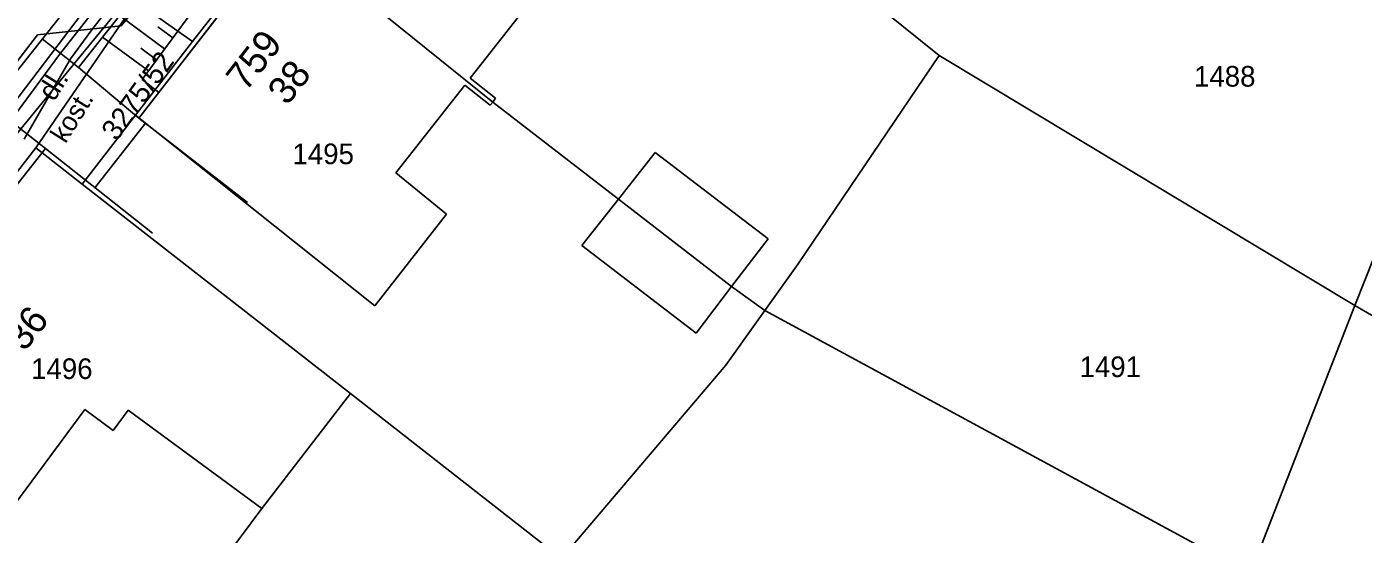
# Model space of a CAD drawing. Extents: x -601580 to 4, y -1204314 to 4.
# Drawn here: x -598901.85 to -598853.31, y -1203943.87 to -1203925.42 of the extents above; entities that cross this region are included whole.
import ezdxf

# ---------------------------------------------------------------- set-up
doc = ezdxf.new("R2010")
doc.units = 0
for name, color, linetype in [('00-EON NN', 7, 'Continuous'), ('00-INNOGY-NTL', 7, 'Continuous'), ('00-KN-HRANICE PARCEL', 7, 'Continuous'), ('00-KN-PARC. CISLA', 7, 'Continuous'), ('00-KN-VNITRNI KRESBA', 7, 'Continuous'), ('00-POLOHOPIS', 7, 'Continuous'), ('00-SITE KOM. KABEL', 7, 'Continuous'), ('Vrstva 40', 7, 'Continuous')]:
    doc.layers.add(name, color=color, linetype=linetype)

# ---------------------------------------------------------------- blocks, each defined once
blk = doc.blocks.new('DL_6')
at = {"layer": 'Vrstva 40'}
blk.add_text('dl.', height=0.75, rotation=360, dxfattribs=at).set_placement((-0.174, -0.375))

msp = doc.modelspace()

# ---------------------------------------------------------------- linework, layer by layer
at = {"layer": '00-EON NN'}
for points in [[(-598908.292, -1203936.791), (-598900.66, -1203926.434), (-598888.176, -1203910.504), (-598884.491, -1203905.986)], [(-598884.033, -1203906.03), (-598885.841, -1203908.269), (-598885.891, -1203908.469), (-598885.074, -1203909.269), (-598883.822, -1203910.436), (-598883.708, -1203910.659), (-598883.963, -1203910.579), (-598885.212, -1203909.413), (-598885.616, -1203909.012), (-598885.786, -1203908.886), (-598886.085, -1203908.828), (-598890.174, -1203913.499), (-598892.651, -1203916.689), (-598894.731, -1203919.389), (-598899.481, -1203925.539), (-598900.251, -1203926.589), (-598901.942, -1203929.509)]]:
    msp.add_lwpolyline(points, dxfattribs=at)
at = {"layer": '00-INNOGY-NTL'}
msp.add_lwpolyline([(-598905.021, -1203930.369), (-598901.451, -1203925.719), (-598898.421, -1203925.389), (-598894.511, -1203920.619), (-598893.751, -1203919.689), (-598883.241, -1203906.839), (-598879.371, -1203902.029), (-598874.371, -1203895.819), (-598865.233, -1203884.982)], dxfattribs=at)
at = {"layer": '00-KN-HRANICE PARCEL'}
for p, q in [((-598892.681, -1203921.899), (-598895.821, -1203925.959)), ((-598872.771, -1203923.199), (-598868.711, -1203926.469)), ((-598901.511, -1203929.829), (-598897.871, -1203924.519)), ((-598897.871, -1203924.519), (-598895.821, -1203925.959)), ((-598849.501, -1203925.149), (-598853.621, -1203935.559)), ((-598868.711, -1203926.469), (-598853.621, -1203935.559)), ((-598901.511, -1203929.829), (-598909.051, -1203939.459)), ((-598899.831, -1203931.149), (-598901.511, -1203929.829)), ((-598857.421, -1203945.299), (-598853.621, -1203935.559)), ((-598875.041, -1203935.739), (-598876.461, -1203937.729)), ((-598875.041, -1203935.739), (-598857.421, -1203945.299)), ((-598876.461, -1203937.729), (-598882.421, -1203944.749))]:
    msp.add_line(p, q, dxfattribs=at)
for points in [[(-598875.041, -1203935.739), (-598876.251, -1203934.869), (-598880.361, -1203931.689), (-598884.921, -1203928.159), (-598892.681, -1203921.899)], [(-598895.821, -1203925.959), (-598897.901, -1203928.639), (-598899.831, -1203931.149)], [(-598868.711, -1203926.469), (-598873.831, -1203934.039), (-598875.041, -1203935.739)], [(-598899.831, -1203931.149), (-598890.091, -1203938.759), (-598882.421, -1203944.749)], [(-598853.621, -1203935.559), (-598812.931, -1203959.159), (-598806.131, -1203963.139)]]:
    msp.add_lwpolyline(points, dxfattribs=at)
at = {"layer": '00-KN-VNITRNI KRESBA'}
for p, q in [((-598885.741, -1203927.289), (-598883.121, -1203923.949)), ((-598885.741, -1203927.289), (-598884.821, -1203928.019)), ((-598888.441, -1203930.729), (-598885.941, -1203927.549)), ((-598885.941, -1203927.549), (-598885.011, -1203928.279)), ((-598885.011, -1203928.279), (-598884.921, -1203928.159)), ((-598884.821, -1203928.019), (-598884.921, -1203928.159)), ((-598897.901, -1203928.639), (-598889.201, -1203935.569)), ((-598879.021, -1203929.999), (-598880.361, -1203931.689)), ((-598874.921, -1203933.129), (-598879.021, -1203929.999)), ((-598888.441, -1203930.729), (-598886.601, -1203932.239)), ((-598880.361, -1203931.689), (-598881.691, -1203933.379)), ((-598889.201, -1203935.569), (-598886.601, -1203932.239)), ((-598876.251, -1203934.869), (-598874.921, -1203933.129)), ((-598881.691, -1203933.379), (-598877.541, -1203936.559)), ((-598877.541, -1203936.559), (-598876.251, -1203934.869)), ((-598893.311, -1203942.939), (-598890.091, -1203938.759)), ((-598902.961, -1203943.689), (-598899.741, -1203939.339)), ((-598899.741, -1203939.339), (-598898.711, -1203940.099)), ((-598898.711, -1203940.099), (-598898.161, -1203939.359)), ((-598898.161, -1203939.359), (-598893.311, -1203942.939)), ((-598893.311, -1203942.939), (-598895.101, -1203945.349))]:
    msp.add_line(p, q, dxfattribs=at)
at = {"layer": '00-POLOHOPIS'}
for p, q in [((-598903.184, -1203928.267), (-598886.943, -1203907.74)), ((-598899.965, -1203926.903), (-598889.245, -1203913.329)), ((-598897.656, -1203927.336), (-598888.017, -1203914.241)), ((-598898.476, -1203925.018), (-598896.838, -1203926.224)), ((-598901.281, -1203925.862), (-598899.965, -1203926.903)), ((-598899.096, -1203925.803), (-598897.43, -1203927.03)), ((-598897.084, -1203925.422), (-598896.541, -1203925.822)), ((-598897.704, -1203926.207), (-598897.134, -1203926.627)), ((-598897.78, -1203928.75), (-598899.965, -1203926.903)), ((-598897.049, -1203927.807), (-598897.656, -1203927.336)), ((-598903.179, -1203928.261), (-598901.17, -1203929.851)), ((-598899.37, -1203931.275), (-598897.529, -1203928.927))]:
    msp.add_line(p, q, dxfattribs=at)
for points in [[(-598893.829, -1203931.815), (-598897.78, -1203928.75), (-598892.529, -1203921.981), (-598888.578, -1203925.046)], [(-598904.589, -1203942.226), (-598908.794, -1203939.521), (-598901.17, -1203929.851), (-598897.284, -1203932.925)]]:
    msp.add_lwpolyline(points, dxfattribs=at)
at = {"layer": '00-SITE KOM. KABEL'}
for points in [[(-598903.401, -1203931.349), (-598902.851, -1203930.559), (-598902.261, -1203929.389), (-598899.761, -1203926.319), (-598896.911, -1203922.839)], [(-598983.211, -1204049.029), (-598984.421, -1204048.099), (-598967.311, -1204022.559), (-598957.421, -1204007.979), (-598945.701, -1203990.539), (-598943.221, -1203986.789), (-598942.991, -1203984.659), (-598936.941, -1203975.459), (-598934.621, -1203973.279), (-598927.721, -1203962.939), (-598909.841, -1203938.099), (-598898.481, -1203923.139)], [(-598895.264, -1203924.035), (-598894.553, -1203924.587), (-598897.781, -1203928.749), (-598897.465, -1203928.994)], [(-598902.261, -1203929.389), (-598899.761, -1203926.319)]]:
    msp.add_lwpolyline(points, dxfattribs=at)

# ---------------------------------------------------------------- block references
at = {"layer": '00-POLOHOPIS', "xscale": 1.0000001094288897, "yscale": 1.0000001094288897, "rotation": 57.91820085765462}
msp.add_blockref('DL_6', (-598901.08, -1203927.827), dxfattribs=at)

# ---------------------------------------------------------------- texts
at = {"layer": '00-KN-PARC. CISLA'}
msp.add_text('3275/52', height=0.75, rotation=54, dxfattribs=at).set_placement((-598898.583, -1203929.611))
for s, p in [('1488', (-598859.456, -1203927.599)), ('1495', (-598892.196, -1203930.419)), ('1496', (-598901.686, -1203938.229)), ('1491', (-598863.615, -1203938.159))]:
    msp.add_text(s, height=0.75, dxfattribs=at).set_placement(p)
at = {"layer": '00-POLOHOPIS'}
for s, height, rotation, p in [('759', 1, 52.1978, (-598893.891, -1203927.816)), ('38', 1, 52.1978, (-598892.384, -1203928.322)), ('kost.', 0.7, 57.9182, (-598900.437, -1203929.697)), ('36', 1, 51.7471, (-598901.921, -1203937.263))]:
    msp.add_text(s, height=height, rotation=rotation, dxfattribs=at).set_placement(p)

doc.saveas('drawing.dxf')
